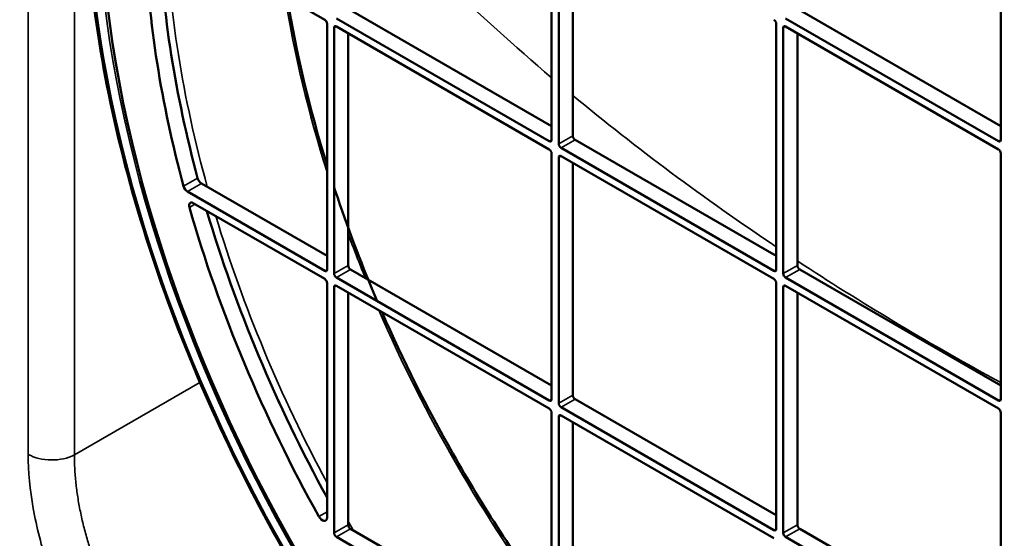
# Model space of a CAD drawing. Header units: millimetres. Extents: x 50 to 3176, y 50 to 2109.
# Tile 729 of 817: x 1777 to 1836, y 1714 to 1745. Entities that reach past the tile are written whole.
import ezdxf

# ---------------------------------------------------------------- set-up
doc = ezdxf.new("R2010")
doc.units = ezdxf.units.MM
doc.header["$LTSCALE"] = 10
doc.layers.add('Visible (ISO)', color=7, linetype='Continuous', lineweight=50)
doc.layers.add('Visible Narrow (ISO)', color=7, linetype='Continuous', lineweight=35)

msp = doc.modelspace()

# ---------------------------------------------------------------- linework, layer by layer
at = {"layer": 'Visible (ISO)'}
for p, q in [((1809.0994, 1752.6782), (1809.0994, 1737.8996)), ((1809.5237, 1737.6547), (1809.5237, 1752.4333)), ((1810.3722, 1738.1446), (1810.3722, 1752.1067)), ((1836.1109, 1752.6782), (1836.1109, 1737.8996)), ((1785.2344, 1751.0249), (1795.4523, 1745.1256)), ((1809.0994, 1738.7161), (1797.0079, 1745.6972)), ((1836.1109, 1738.7161), (1824.0194, 1745.6972)), ((1808.958, 1737.818), (1796.1594, 1745.2073)), ((1835.9695, 1737.818), (1823.1708, 1745.2073)), ((1795.5937, 1744.8807), (1795.5937, 1730.1021)), ((1796.0179, 1729.8572), (1796.0179, 1744.6357)), ((1796.1594, 1744.7174), (1808.958, 1737.3281)), ((1822.6052, 1744.8807), (1822.6052, 1730.1021)), ((1823.0294, 1729.8572), (1823.0294, 1744.6357)), ((1823.1708, 1744.7174), (1835.9695, 1737.3281)), ((1796.8665, 1730.3471), (1796.8665, 1744.3091)), ((1823.878, 1730.3471), (1823.878, 1744.3091)), ((1822.6052, 1730.9186), (1810.5136, 1737.8996)), ((1822.4637, 1730.0205), (1809.6651, 1737.4097)), ((1809.0994, 1737.0831), (1809.0994, 1722.3046)), ((1809.5237, 1722.0596), (1809.5237, 1736.8382)), ((1809.6651, 1736.9199), (1822.4637, 1729.5306)), ((1836.1109, 1737.0831), (1836.1109, 1722.3046)), ((1810.3722, 1722.5495), (1810.3722, 1736.5116)), ((1795.5937, 1730.9186), (1788.0434, 1735.2778)), ((1795.4523, 1730.0205), (1787.1948, 1734.7879)), ((1787.5441, 1734.0963), (1795.4523, 1729.5306)), ((1808.958, 1722.2229), (1796.1594, 1729.6122)), ((1809.0994, 1723.1211), (1797.0079, 1730.1021)), ((1835.9695, 1722.2229), (1823.1708, 1729.6122)), ((1836.1109, 1723.1211), (1824.0194, 1730.1021)), ((1795.5937, 1729.2856), (1795.5937, 1715.1808)), ((1796.0179, 1714.2621), (1796.0179, 1729.0407)), ((1796.1594, 1729.1223), (1808.958, 1721.733)), ((1822.6052, 1729.2856), (1822.6052, 1714.507)), ((1823.0294, 1714.2621), (1823.0294, 1729.0407)), ((1823.1708, 1729.1223), (1835.9695, 1721.733)), ((1796.8665, 1714.752), (1796.8665, 1728.7141)), ((1823.878, 1714.752), (1823.878, 1728.7141)), ((1822.6052, 1715.3235), (1810.5136, 1722.3046)), ((1809.0994, 1721.4881), (1809.0994, 1706.7095)), ((1822.4637, 1714.4254), (1809.6651, 1721.8147)), ((1809.6651, 1721.3248), (1822.4637, 1713.9355)), ((1836.1109, 1721.4881), (1836.1109, 1706.7095)), ((1809.5237, 1706.4645), (1809.5237, 1721.2431)), ((1810.3722, 1706.9544), (1810.3722, 1720.9165)), ((1809.0994, 1707.526), (1797.0079, 1714.507)), ((1836.1109, 1707.526), (1824.0194, 1714.507)), ((1808.958, 1706.6278), (1796.1594, 1714.0171)), ((1835.9695, 1706.6278), (1823.1708, 1714.0171))]:
    msp.add_line(p, q, dxfattribs=at)
for centre, major_axis, start_param, end_param in [((1822.8173, 1729.5714), (-28.9, 50.0563), 2.3697486, 7.0550293), ((1822.8173, 1729.5714), (-28.9, 50.0563), 0.8354587, 2.306134), ((1823.6658, 1730.0613), (-27, 46.7654), 0.8298268, 1.1364606), ((1822.8173, 1729.5714), (27, -46.7654), 3.9714194, 4.2780532), ((1795.4523, 1744.9623), (-0.1, 0.1732), 3.9269908, 5.4977871), ((1822.4637, 1744.9623), (-0.1, 0.1732), 3.9269908, 5.4977871), ((1796.1594, 1744.5541), (-0.1, 0.1732), 5.4977871, 7.0685835), ((1823.1708, 1744.5541), (-0.1, 0.1732), 5.4977871, 7.0685835), ((1808.958, 1737.9813), (0.1, -0.1732), 5.4977871, 7.0685835), ((1810.5136, 1738.0629), (-0.1, 0.1732), 0.7853982, 2.3561945), ((1835.9695, 1737.9813), (0.1, -0.1732), 5.4977871, 7.0685835), ((1808.958, 1737.1648), (-0.1, 0.1732), 3.9269908, 5.4977871), ((1809.6651, 1737.573), (0.1, -0.1732), 3.9269908, 5.4977871), ((1835.9695, 1737.1648), (-0.1, 0.1732), 3.9269908, 5.4977871), ((1809.6651, 1736.7566), (-0.1, 0.1732), 5.4977871, 7.0685835), ((1788.0434, 1735.5636), (-0.175, 0.3031), 1.1364606, 2.3561945), ((1787.1948, 1735.0737), (0.175, -0.3031), 4.2780532, 5.4977871), ((1787.5451, 1733.81), (-0.175, 0.3031), 5.5017051, 7.4449452), ((1822.8173, 1729.5714), (27, -46.7654), 4.3039802, 4.6856686), ((1823.6658, 1730.0613), (-27, 46.7654), 1.1767966, 1.5302547), ((1797.0079, 1730.2654), (-0.1, 0.1732), 0.7853982, 2.3561945), ((1824.0194, 1730.2654), (-0.1, 0.1732), 0.7853982, 2.3561945), ((1795.4523, 1730.1838), (0.1, -0.1732), 5.4977871, 7.0685835), ((1796.1594, 1729.7755), (0.1, -0.1732), 3.9269908, 5.4977871), ((1822.4637, 1730.1838), (0.1, -0.1732), 5.4977871, 7.0685835), ((1823.1708, 1729.7755), (0.1, -0.1732), 3.9269908, 5.4977871), ((1795.4523, 1729.3673), (-0.1, 0.1732), 3.9269908, 5.4977871), ((1796.1594, 1728.959), (-0.1, 0.1732), 5.4977871, 7.0685835), ((1822.4637, 1729.3673), (-0.1, 0.1732), 3.9269908, 5.4977871), ((1823.1708, 1728.959), (-0.1, 0.1732), 5.4977871, 7.0685835), ((1810.5136, 1722.4679), (-0.1, 0.1732), 0.7853982, 2.3561945), ((1808.958, 1722.3862), (0.1, -0.1732), 5.4977871, 7.0685835), ((1809.6651, 1721.978), (0.1, -0.1732), 3.9269908, 5.4977871), ((1835.9695, 1722.3862), (0.1, -0.1732), 5.4977871, 7.0685835), ((1808.958, 1721.5697), (-0.1, 0.1732), 3.9269908, 5.4977871), ((1809.6651, 1721.1615), (-0.1, 0.1732), 5.4977871, 7.0685835), ((1835.9695, 1721.5697), (-0.1, 0.1732), 3.9269908, 5.4977871), ((1795.3108, 1715.3441), (0.2, -0.3464), 4.6856686, 7.0685835), ((1796.1594, 1714.1804), (0.1, -0.1732), 3.9269908, 5.4977871), ((1797.0079, 1714.6703), (-0.1, 0.1732), 0.7853982, 2.3561945), ((1822.4637, 1714.5887), (0.1, -0.1732), 5.4977871, 7.0685835), ((1823.1708, 1714.1804), (0.1, -0.1732), 3.9269908, 5.4977871), ((1824.0194, 1714.6703), (-0.1, 0.1732), 0.7853982, 2.3561945)]:
    msp.add_ellipse(centre, major_axis=major_axis, ratio=0.5773503, start_param=start_param, end_param=end_param, dxfattribs=at)
for points, knots in [([(1853.1973, 1680.223), (1856.1719, 1682.205), (1858.6275, 1685.0495), (1862.2331, 1692.1664), (1863.3918, 1696.425), (1864.3023, 1705.9236), (1864.0598, 1711.1571), (1862.1999, 1722.0811), (1860.5828, 1727.7696), (1856.1347, 1739.0266), (1853.304, 1744.5931), (1846.7155, 1755.0373), (1842.9588, 1759.9132), (1834.9024, 1768.4785), (1830.6042, 1772.1667), (1821.9067, 1777.983), (1817.5089, 1780.1106), (1809.0595, 1782.5997), (1805.0108, 1782.959), (1799.1755, 1782.1072), (1797.1404, 1781.4807), (1795.2703, 1780.5554)], [3.9640572, 3.9640572, 3.9640572, 3.9640572, 4.2873613, 4.2873613, 4.6078904, 4.6078904, 4.9270689, 4.9270689, 5.2462512, 5.2462512, 5.5655763, 5.5655763, 5.8849383, 5.8849383, 6.2042113, 6.2042113, 6.523339, 6.523339, 6.8428012, 6.8428012, 7.0315171, 7.0315171, 7.0315171, 7.0315171]), ([(1832.4926, 1676.9804), (1828.0808, 1678.3602), (1823.5219, 1680.6528), (1814.5497, 1686.827), (1810.138, 1690.7104), (1801.9123, 1699.6679), (1798.0992, 1704.7397), (1791.453, 1715.5596), (1788.6207, 1721.3055), (1784.2211, 1732.8957), (1782.6549, 1738.738), (1780.9503, 1749.9352), (1780.8131, 1755.2879), (1781.5772, 1761.5452), (1781.8127, 1762.9206), (1782.1098, 1764.246)], [2.9163352, 2.9163352, 2.9163352, 2.9163352, 3.2372528, 3.2372528, 3.5586651, 3.5586651, 3.8798407, 3.8798407, 4.200883, 4.200883, 4.5219994, 4.5219994, 4.8433527, 4.8433527, 4.9376464, 4.9376464, 4.9376464, 4.9376464]), ([(1798.6174, 1728.1931), (1797.7361, 1730.2538), (1796.9405, 1732.3298), (1796.163, 1734.6225), (1796.09, 1734.8408), (1796.0179, 1735.0591)], [4.13198011, 4.13198011, 4.13198011, 4.13198011, 4.25925962, 4.25925962, 4.27265771, 4.27265771, 4.27265771, 4.27265771]), ([(1809.0994, 1709.8738), (1806.9593, 1712.7779), (1804.9672, 1715.8503), (1801.5909, 1721.8005), (1800.1616, 1724.6536), (1798.8997, 1727.5402)], [3.73545391, 3.73545391, 3.73545391, 3.73545391, 3.93994823, 3.93994823, 4.11852772, 4.11852772, 4.11852772, 4.11852772])]:
    msp.add_open_spline(points, degree=3, knots=knots, dxfattribs=at)
msp.add_open_spline([(1795.5937, 1736.3831), (1794.5391, 1739.7737), (1793.7367, 1743.1451), (1793.2036, 1746.4239)], degree=3, dxfattribs=at)
at = {"layer": 'Visible Narrow (ISO)'}
for p, q in [((1777.6252, 1718.9846), (1777.6252, 1816.8691)), ((1780.4033, 1816.8411), (1780.4033, 1718.9567)), ((1796.1594, 1744.7174), (1796.0179, 1744.6357)), ((1823.1708, 1744.7174), (1823.0294, 1744.6357)), ((1808.958, 1737.818), (1809.0994, 1737.8996)), ((1809.5237, 1737.6547), (1810.3722, 1738.1446)), ((1810.5136, 1737.8996), (1809.6651, 1737.4097)), ((1835.9695, 1737.818), (1836.1109, 1737.8996)), ((1809.6651, 1736.9199), (1809.5237, 1736.8382)), ((1787.811, 1735.5995), (1786.9624, 1735.1096)), ((1788.0434, 1735.2778), (1787.1948, 1734.7879)), ((1787.3149, 1733.8379), (1787.6529, 1734.0335)), ((1796.0179, 1729.8572), (1796.8665, 1730.3471)), ((1823.0294, 1729.8572), (1823.878, 1730.3471)), ((1795.4523, 1730.0205), (1795.5937, 1730.1021)), ((1797.0079, 1730.1021), (1796.1594, 1729.6122)), ((1822.4637, 1730.0205), (1822.6052, 1730.1021)), ((1824.0194, 1730.1021), (1823.1708, 1729.6122)), ((1796.1594, 1729.1223), (1796.0179, 1729.0407)), ((1823.1708, 1729.1223), (1823.0294, 1729.0407)), ((1787.9506, 1723.3141), (1780.4033, 1718.9567)), ((1809.5237, 1722.0596), (1810.3722, 1722.5495)), ((1808.958, 1722.2229), (1809.0994, 1722.3046)), ((1810.5136, 1722.3046), (1809.6651, 1721.8147)), ((1835.9695, 1722.2229), (1836.1109, 1722.3046)), ((1809.6651, 1721.3248), (1809.5237, 1721.2431)), ((1795.5937, 1715.5197), (1795.1056, 1715.2379)), ((1796.0179, 1714.2621), (1796.8665, 1714.752)), ((1797.0079, 1714.507), (1796.1594, 1714.0171)), ((1822.4637, 1714.4254), (1822.6052, 1714.507)), ((1823.0294, 1714.2621), (1823.878, 1714.752)), ((1824.0194, 1714.507), (1823.1708, 1714.0171))]:
    msp.add_line(p, q, dxfattribs=at)
msp.add_ellipse((1822.9587, 1729.653), major_axis=(-29.5357, 51.1574), ratio=0.5773503, dxfattribs=at)
for centre, major_axis, ratio, start_param, end_param in [((1822.9587, 1729.653), (29.1332, -50.4601), 0.5773503, 5.5025293, 10.2054339), ((1823.0999, 1729.7345), (29.7356, -51.5036), 0.5773503, 5.7240914, 8.6393978), ((1945.1705, 1800.1155), (170.6292, -10.012), 0.6138698, 3.6960304, 3.8261647), ((1822.9587, 1729.653), (29.1332, -50.4601), 0.5773503, 3.977837, 5.4469409), ((1823.8724, 1730.1805), (26.8429, -46.4932), 0.5773503, 3.9603792, 4.2905766), ((1823.6658, 1730.0613), (26.9928, -46.7529), 0.5773503, 3.9697161, 4.2798971), ((1830.1214, 1733.7884), (-26.7272, 46.2928), 0.5773503, 0.9855866, 1.2044312), ((1945.1705, 1800.1155), (170.6292, -10.012), 0.6138698, 3.8384072, 3.9476863), ((1823.6658, 1730.0613), (26.9928, -46.7529), 0.5773503, 4.3184991, 4.6715587), ((1823.8724, 1730.1805), (26.8429, -46.4932), 0.5773503, 4.3267064, 4.6573564), ((1830.1214, 1733.7884), (-26.7272, 46.2928), 0.5773503, 1.2807338, 1.3351725), ((1945.1705, 1800.1155), (170.6292, -10.012), 0.6138698, 3.9583356, 3.9612734), ((1945.0136, 1800.218), (170.6291, -10.0135), 0.6138746, 3.9625797, 4.0567236), ((1830.1214, 1733.7884), (-26.7272, 46.2928), 0.5773503, 1.3751664, 1.7664263), ((1779.0393, 1719.8011), (2, 0), 0.5773503, 3.9270099, 5.4628799), ((1823.8724, 1730.1805), (26.8429, -46.4932), 0.5773503, 4.7062959, 4.718482)]:
    msp.add_ellipse(centre, major_axis=major_axis, ratio=ratio, start_param=start_param, end_param=end_param, dxfattribs=at)
for points, knots in [([(1789.6386, 1698.1767), (1788.7275, 1698.7028), (1786.9554, 1699.9576), (1784.3843, 1702.4752), (1782.0857, 1705.4702), (1780.1635, 1708.8001), (1778.7197, 1712.2877), (1777.8256, 1715.7721), (1777.6252, 1717.9331), (1777.6252, 1718.9846)], [0.00000688, 0.00000688, 0.00000688, 0.00000688, 0.14285714, 0.28571429, 0.42857143, 0.57142857, 0.71428571, 0.85714286, 0.99999318, 0.99999318, 0.99999318, 0.99999318]), ([(1791.0035, 1700.5967), (1790.7727, 1700.7287), (1790.5418, 1700.8693), (1790.0811, 1701.1674), (1789.8513, 1701.3248), (1789.3915, 1701.6572), (1789.1615, 1701.8323), (1788.7068, 1702.1964), (1788.4819, 1702.3853), (1788.033, 1702.7804), (1787.809, 1702.9868), (1787.3661, 1703.4135), (1787.1472, 1703.6339), (1786.7113, 1704.0919), (1786.4944, 1704.3298), (1786.0678, 1704.8182), (1785.8581, 1705.0687), (1785.4468, 1705.5809), (1785.2453, 1705.8427), (1784.8512, 1706.3764), (1784.6587, 1706.6484), (1784.2835, 1707.2012), (1784.1009, 1707.4821), (1783.7741, 1708.0072), (1783.6284, 1708.2502), (1783.3182, 1708.7875), (1783.1554, 1709.0826), (1782.8421, 1709.6783), (1782.6915, 1709.9788), (1782.4033, 1710.5836), (1782.2657, 1710.888), (1782.0039, 1711.4994), (1781.8798, 1711.8063), (1781.6456, 1712.4214), (1781.5356, 1712.7295), (1781.3484, 1713.2907), (1781.2689, 1713.5438), (1781.1078, 1714.0903), (1781.0281, 1714.3835), (1780.8825, 1714.9675), (1780.8168, 1715.2583), (1780.6982, 1715.8426), (1780.6457, 1716.1361), (1780.5569, 1716.7115), (1780.5203, 1716.9935), (1780.4606, 1717.5607), (1780.4382, 1717.8456), (1780.4089, 1718.4074), (1780.4022, 1718.6843), (1780.4033, 1718.9567)], [0, 0, 0, 0, 0.04143576, 0.04143576, 0.08285566, 0.08285566, 0.12464175, 0.12464175, 0.166043, 0.166043, 0.2080215, 0.2080215, 0.25, 0.25, 0.29277631, 0.29277631, 0.33555117, 0.33555117, 0.37832988, 0.37832988, 0.4211078, 0.4211078, 0.46389122, 0.46389122, 0.5, 0.5, 0.54294709, 0.54294709, 0.58588973, 0.58588973, 0.62883033, 0.62883033, 0.67176653, 0.67176653, 0.71470131, 0.71470131, 0.75, 0.75, 0.79104866, 0.79104866, 0.832094, 0.832094, 0.87407045, 0.87407045, 0.91512986, 0.91512986, 0.95756483, 0.95756483, 0.99999979, 0.99999979, 0.99999979, 0.99999979])]:
    msp.add_open_spline(points, degree=3, knots=knots, dxfattribs=at)

doc.saveas('drawing.dxf')
